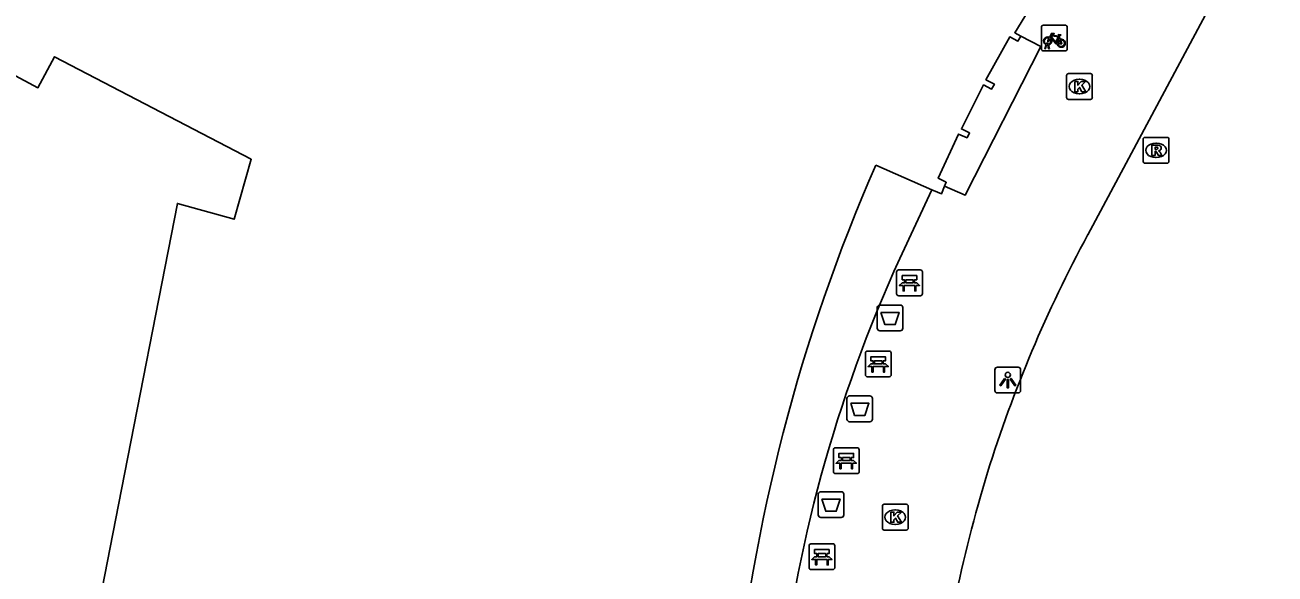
# Model space of a CAD drawing. Extents: x 159265 to 160143, y 383413 to 384319.
# Drawn here: x 160049.81 to 160098.25, y 383785.23 to 383806.52 of the extents above; entities that cross this region are included whole.
import ezdxf

# ---------------------------------------------------------------- set-up
doc = ezdxf.new("R2010")
doc.units = 0
for name, color, linetype in [('IMGEO_Afvalbak', 7, 'Continuous'), ('IMGEO_Bank', 7, 'Continuous'), ('IMGEO_Fietsenrek', 7, 'Continuous'), ('IMGEO_Kolk', 7, 'Continuous'), ('IMGEO_Lichtpunt', 7, 'Continuous'), ('IMGEO_Pand', 7, 'Continuous'), ('IMGEO_Rioolput', 7, 'Continuous'), ('IMGEO_Voetpad_open', 7, 'Continuous')]:
    doc.layers.add(name, color=color, linetype=linetype)

msp = doc.modelspace()

# ---------------------------------------------------------------- linework, layer by layer
at = {"layer": 'IMGEO_Afvalbak'}
for p, q in [((160082.84, 383794.76), (160082.84, 383795.56)), ((160082.84, 383795.56), (160082.84, 383794.76)), ((160082.94, 383795.66), (160083.73, 383795.66)), ((160083.73, 383795.66), (160082.94, 383795.66)), ((160083.83, 383795.56), (160083.83, 383794.76)), ((160083.83, 383794.76), (160083.83, 383795.56)), ((160083.73, 383794.66), (160082.94, 383794.66)), ((160082.94, 383794.66), (160083.73, 383794.66)), ((160081.665, 383791.236), (160081.665, 383792.036)), ((160081.665, 383792.036), (160081.665, 383791.236)), ((160081.765, 383792.136), (160082.555, 383792.136)), ((160082.555, 383792.136), (160081.765, 383792.136)), ((160082.655, 383792.036), (160082.655, 383791.236)), ((160082.655, 383791.236), (160082.655, 383792.036)), ((160082.555, 383791.136), (160081.765, 383791.136)), ((160081.765, 383791.136), (160082.555, 383791.136)), ((160080.552, 383787.521), (160080.552, 383788.321)), ((160080.552, 383788.321), (160080.552, 383787.521)), ((160080.652, 383788.421), (160081.442, 383788.421)), ((160081.442, 383788.421), (160080.652, 383788.421)), ((160081.542, 383788.321), (160081.542, 383787.521)), ((160081.542, 383787.521), (160081.542, 383788.321)), ((160081.442, 383787.421), (160080.652, 383787.421)), ((160080.652, 383787.421), (160081.442, 383787.421))]:
    msp.add_line(p, q, dxfattribs=at)
for points in [[(160082.983, 383795.374), (160083.687, 383795.374), (160083.538, 383794.904), (160083.132, 383794.904), (160082.983, 383795.374)], [(160081.808, 383791.85), (160082.512, 383791.85), (160082.363, 383791.38), (160081.957, 383791.38), (160081.808, 383791.85)], [(160080.695, 383788.135), (160081.399, 383788.135), (160081.25, 383787.665), (160080.844, 383787.665), (160080.695, 383788.135)]]:
    msp.add_lwpolyline(points, dxfattribs=at)
for centre, start, end in [((160082.94, 383795.56), 90, 180), ((160082.94, 383795.56), 90, 180), ((160083.73, 383795.56), 0, 90), ((160083.73, 383795.56), 360, 90), ((160082.94, 383794.76), 180, 270), ((160082.94, 383794.76), 180, 270), ((160083.73, 383794.76), 270, 0), ((160083.73, 383794.76), 270, 0), ((160081.765, 383792.036), 90, 180), ((160081.765, 383792.036), 90, 180), ((160082.555, 383792.036), 0, 90), ((160082.555, 383792.036), 360, 90), ((160081.765, 383791.236), 180, 270), ((160081.765, 383791.236), 180, 270), ((160082.555, 383791.236), 270, 0), ((160082.555, 383791.236), 270, 0), ((160080.652, 383788.321), 90, 180), ((160080.652, 383788.321), 90, 180), ((160081.442, 383788.321), 0, 90), ((160081.442, 383788.321), 360, 90), ((160080.652, 383787.521), 180, 270), ((160080.652, 383787.521), 180, 270), ((160081.442, 383787.521), 270, 0), ((160081.442, 383787.521), 270, 0)]:
    msp.add_arc(centre, 0.1, start, end, dxfattribs=at)
at = {"layer": 'IMGEO_Bank'}
for p, q in [((160083.588, 383796.096), (160083.588, 383796.937)), ((160083.588, 383796.937), (160083.588, 383796.096)), ((160083.663, 383797.021), (160084.504, 383797.021)), ((160084.504, 383797.021), (160083.663, 383797.021)), ((160084.588, 383796.946), (160084.588, 383796.105)), ((160084.588, 383796.105), (160084.588, 383796.946)), ((160084.285, 383796.419), (160083.892, 383796.419)), ((160083.897, 383796.527), (160083.897, 383796.633)), ((160083.941, 383796.633), (160083.941, 383796.527)), ((160084.229, 383796.639), (160083.947, 383796.639)), ((160083.947, 383796.521), (160084.229, 383796.521)), ((160084.235, 383796.527), (160084.235, 383796.633)), ((160084.279, 383796.633), (160084.279, 383796.527)), ((160084.513, 383796.021), (160083.672, 383796.021)), ((160083.672, 383796.021), (160084.513, 383796.021)), ((160082.377, 383792.953), (160082.377, 383793.794)), ((160082.377, 383793.794), (160082.377, 383792.953)), ((160082.452, 383793.878), (160083.293, 383793.878)), ((160083.293, 383793.878), (160082.452, 383793.878)), ((160082.686, 383793.384), (160082.686, 383793.49)), ((160082.73, 383793.49), (160082.73, 383793.384)), ((160083.018, 383793.496), (160082.736, 383793.496)), ((160083.024, 383793.384), (160083.024, 383793.49)), ((160083.068, 383793.49), (160083.068, 383793.384)), ((160083.377, 383793.803), (160083.377, 383792.962)), ((160083.377, 383792.962), (160083.377, 383793.803)), ((160083.074, 383793.276), (160082.681, 383793.276)), ((160082.736, 383793.378), (160083.018, 383793.378)), ((160083.302, 383792.878), (160082.461, 383792.878)), ((160082.461, 383792.878), (160083.302, 383792.878)), ((160081.138, 383789.202), (160081.138, 383790.043)), ((160081.138, 383790.043), (160081.138, 383789.202)), ((160081.213, 383790.127), (160082.054, 383790.127)), ((160082.054, 383790.127), (160081.213, 383790.127)), ((160082.138, 383790.052), (160082.138, 383789.211)), ((160082.138, 383789.211), (160082.138, 383790.052)), ((160081.447, 383789.633), (160081.447, 383789.739)), ((160081.491, 383789.739), (160081.491, 383789.633)), ((160081.779, 383789.745), (160081.497, 383789.745)), ((160081.497, 383789.627), (160081.779, 383789.627)), ((160081.785, 383789.633), (160081.785, 383789.739)), ((160081.829, 383789.739), (160081.829, 383789.633)), ((160082.063, 383789.127), (160081.222, 383789.127)), ((160081.222, 383789.127), (160082.063, 383789.127)), ((160081.835, 383789.525), (160081.442, 383789.525)), ((160080.193, 383785.477), (160080.193, 383786.318)), ((160080.193, 383786.318), (160080.193, 383785.477)), ((160080.268, 383786.402), (160081.109, 383786.402)), ((160081.109, 383786.402), (160080.268, 383786.402)), ((160081.193, 383786.327), (160081.193, 383785.486)), ((160081.193, 383785.486), (160081.193, 383786.327)), ((160080.89, 383785.8), (160080.497, 383785.8)), ((160080.502, 383785.908), (160080.502, 383786.014)), ((160080.546, 383786.014), (160080.546, 383785.908)), ((160080.834, 383786.02), (160080.552, 383786.02)), ((160080.552, 383785.902), (160080.834, 383785.902)), ((160080.84, 383785.908), (160080.84, 383786.014)), ((160080.884, 383786.014), (160080.884, 383785.908)), ((160081.118, 383785.402), (160080.277, 383785.402)), ((160080.277, 383785.402), (160081.118, 383785.402))]:
    msp.add_line(p, q, dxfattribs=at)
for points in [[(160083.835, 383796.419), (160083.693, 383796.419), (160083.805, 383796.521), (160083.891, 383796.521)], [(160083.891, 383796.639), (160083.805, 383796.639), (160083.805, 383796.8), (160084.368, 383796.8), (160084.368, 383796.639), (160084.285, 383796.639)], [(160083.885, 383796.412), (160083.885, 383796.205), (160083.842, 383796.205), (160083.842, 383796.412)], [(160084.285, 383796.521), (160084.368, 383796.521), (160084.48, 383796.419), (160084.341, 383796.419)], [(160084.335, 383796.412), (160084.335, 383796.205), (160084.291, 383796.205), (160084.291, 383796.412)], [(160082.68, 383793.496), (160082.594, 383793.496), (160082.594, 383793.657), (160083.157, 383793.657), (160083.157, 383793.496), (160083.074, 383793.496)], [(160082.624, 383793.276), (160082.482, 383793.276), (160082.594, 383793.378), (160082.68, 383793.378)], [(160082.674, 383793.269), (160082.674, 383793.062), (160082.631, 383793.062), (160082.631, 383793.269)], [(160083.074, 383793.378), (160083.157, 383793.378), (160083.269, 383793.276), (160083.13, 383793.276)], [(160083.124, 383793.269), (160083.124, 383793.062), (160083.08, 383793.062), (160083.08, 383793.269)], [(160081.385, 383789.525), (160081.243, 383789.525), (160081.355, 383789.627), (160081.441, 383789.627)], [(160081.441, 383789.745), (160081.355, 383789.745), (160081.355, 383789.906), (160081.918, 383789.906), (160081.918, 383789.745), (160081.835, 383789.745)], [(160081.835, 383789.627), (160081.918, 383789.627), (160082.03, 383789.525), (160081.891, 383789.525)], [(160081.435, 383789.518), (160081.435, 383789.311), (160081.392, 383789.311), (160081.392, 383789.518)], [(160081.885, 383789.518), (160081.885, 383789.311), (160081.841, 383789.311), (160081.841, 383789.518)], [(160080.496, 383786.02), (160080.41, 383786.02), (160080.41, 383786.181), (160080.973, 383786.181), (160080.973, 383786.02), (160080.89, 383786.02)], [(160080.44, 383785.8), (160080.298, 383785.8), (160080.41, 383785.902), (160080.496, 383785.902)], [(160080.49, 383785.793), (160080.49, 383785.586), (160080.447, 383785.586), (160080.447, 383785.793)], [(160080.89, 383785.902), (160080.973, 383785.902), (160081.085, 383785.8), (160080.946, 383785.8)], [(160080.94, 383785.793), (160080.94, 383785.586), (160080.896, 383785.586), (160080.896, 383785.793)]]:
    msp.add_lwpolyline(points, dxfattribs=at)
for centre, radius, start, end in [((160083.666, 383796.943), 0.0779, 92.4484, 184.2845), ((160083.666, 383796.943), 0.0779, 92.4484, 184.2845), ((160084.51, 383796.943), 0.0779, 2.4484, 94.2845), ((160084.51, 383796.943), 0.0779, 2.4484, 94.2845), ((160083.835, 383796.412), 0.00671, 2.8957, 87.1043), ((160083.892, 383796.412), 0.00671, 92.8957, 177.1043), ((160083.89, 383796.632), 0.00671, 2.8957, 87.1043), ((160083.89, 383796.528), 0.00671, 272.8957, 357.1043), ((160083.947, 383796.632), 0.00671, 92.8957, 177.1043), ((160083.947, 383796.528), 0.00671, 182.8957, 267.1043), ((160084.229, 383796.632), 0.00671, 2.8957, 87.1043), ((160084.229, 383796.528), 0.00671, 272.8957, 357.1043), ((160084.286, 383796.632), 0.00671, 92.8957, 177.1043), ((160084.286, 383796.528), 0.00671, 182.8957, 267.1043), ((160084.284, 383796.412), 0.00671, 2.8957, 87.1043), ((160084.341, 383796.412), 0.00671, 92.8957, 177.1043), ((160083.666, 383796.099), 0.0779, 182.4484, 274.2845), ((160083.666, 383796.099), 0.0779, 182.4484, 274.2845), ((160084.51, 383796.099), 0.0779, 272.4484, 4.2845), ((160084.51, 383796.099), 0.0779, 272.4484, 4.2845), ((160082.455, 383793.8), 0.0779, 92.4484, 184.2845), ((160082.455, 383793.8), 0.0779, 92.4484, 184.2845), ((160082.679, 383793.489), 0.00671, 2.8957, 87.1043), ((160082.736, 383793.489), 0.00671, 92.8957, 177.1043), ((160083.018, 383793.489), 0.00671, 2.8957, 87.1043), ((160083.075, 383793.489), 0.00671, 92.8957, 177.1043), ((160083.299, 383793.8), 0.0779, 2.4484, 94.2845), ((160083.299, 383793.8), 0.0779, 2.4484, 94.2845), ((160082.455, 383792.956), 0.0779, 182.4484, 274.2845), ((160082.455, 383792.956), 0.0779, 182.4484, 274.2845), ((160082.624, 383793.269), 0.00671, 2.8957, 87.1043), ((160082.681, 383793.269), 0.00671, 92.8957, 177.1043), ((160082.679, 383793.385), 0.00671, 272.8957, 357.1043), ((160082.736, 383793.385), 0.00671, 182.8957, 267.1043), ((160083.018, 383793.385), 0.00671, 272.8957, 357.1043), ((160083.075, 383793.385), 0.00671, 182.8957, 267.1043), ((160083.073, 383793.269), 0.00671, 2.8957, 87.1043), ((160083.13, 383793.269), 0.00671, 92.8957, 177.1043), ((160083.299, 383792.956), 0.0779, 272.4484, 4.2845), ((160083.299, 383792.956), 0.0779, 272.4484, 4.2845), ((160081.216, 383790.049), 0.0779, 92.4484, 184.2845), ((160081.216, 383790.049), 0.0779, 92.4484, 184.2845), ((160082.06, 383790.049), 0.0779, 2.4484, 94.2845), ((160082.06, 383790.049), 0.0779, 2.4484, 94.2845), ((160081.44, 383789.738), 0.00671, 2.8957, 87.1043), ((160081.44, 383789.634), 0.00671, 272.8957, 357.1043), ((160081.497, 383789.738), 0.00671, 92.8957, 177.1043), ((160081.497, 383789.634), 0.00671, 182.8957, 267.1043), ((160081.779, 383789.738), 0.00671, 2.8957, 87.1043), ((160081.779, 383789.634), 0.00671, 272.8957, 357.1043), ((160081.836, 383789.738), 0.00671, 92.8957, 177.1043), ((160081.836, 383789.634), 0.00671, 182.8957, 267.1043), ((160081.216, 383789.205), 0.0779, 182.4484, 274.2845), ((160081.216, 383789.205), 0.0779, 182.4484, 274.2845), ((160081.385, 383789.518), 0.00671, 2.8957, 87.1043), ((160081.442, 383789.518), 0.00671, 92.8957, 177.1043), ((160081.834, 383789.518), 0.00671, 2.8957, 87.1043), ((160081.891, 383789.518), 0.00671, 92.8957, 177.1043), ((160082.06, 383789.205), 0.0779, 272.4484, 4.2845), ((160082.06, 383789.205), 0.0779, 272.4484, 4.2845), ((160080.271, 383786.324), 0.0779, 92.4484, 184.2845), ((160080.271, 383786.324), 0.0779, 92.4484, 184.2845), ((160081.115, 383786.324), 0.0779, 2.4484, 94.2845), ((160081.115, 383786.324), 0.0779, 2.4484, 94.2845), ((160080.44, 383785.793), 0.00671, 2.8957, 87.1043), ((160080.497, 383785.793), 0.00671, 92.8957, 177.1043), ((160080.495, 383786.013), 0.00671, 2.8957, 87.1043), ((160080.495, 383785.909), 0.00671, 272.8957, 357.1043), ((160080.552, 383786.013), 0.00671, 92.8957, 177.1043), ((160080.552, 383785.909), 0.00671, 182.8957, 267.1043), ((160080.834, 383786.013), 0.00671, 2.8957, 87.1043), ((160080.834, 383785.909), 0.00671, 272.8957, 357.1043), ((160080.891, 383786.013), 0.00671, 92.8957, 177.1043), ((160080.891, 383785.909), 0.00671, 182.8957, 267.1043), ((160080.889, 383785.793), 0.00671, 2.8957, 87.1043), ((160080.946, 383785.793), 0.00671, 92.8957, 177.1043), ((160080.271, 383785.48), 0.0779, 182.4484, 274.2845), ((160080.271, 383785.48), 0.0779, 182.4484, 274.2845), ((160081.115, 383785.48), 0.0779, 272.4484, 4.2845), ((160081.115, 383785.48), 0.0779, 272.4484, 4.2845)]:
    msp.add_arc(centre, radius, start, end, dxfattribs=at)
at = {"layer": 'IMGEO_Fietsenrek'}
for p, q in [((160089.276, 383806.512), (160090.117, 383806.512)), ((160090.117, 383806.512), (160089.276, 383806.512)), ((160089.201, 383805.587), (160089.201, 383806.428)), ((160089.201, 383806.428), (160089.201, 383805.587)), ((160089.888, 383806.061), (160089.924, 383805.966)), ((160090.201, 383806.437), (160090.201, 383805.596)), ((160090.201, 383805.596), (160090.201, 383806.437)), ((160089.328, 383805.596), (160089.367, 383805.756)), ((160089.362, 383805.596), (160089.328, 383805.596)), ((160089.397, 383805.744), (160089.362, 383805.596)), ((160089.439, 383805.768), (160089.438, 383805.772)), ((160089.48, 383805.596), (160089.446, 383805.738)), ((160089.47, 383805.779), (160089.471, 383805.772)), ((160089.478, 383805.742), (160089.513, 383805.596)), ((160089.513, 383805.596), (160089.48, 383805.596)), ((160090.126, 383805.512), (160089.285, 383805.512)), ((160089.285, 383805.512), (160090.126, 383805.512))]:
    msp.add_line(p, q, dxfattribs=at)
for points in [[(160089.514, 383806.038), (160089.609, 383806.202), (160089.695, 383806.188), (160089.697, 383806.179), (160089.641, 383806.168), (160089.614, 383806.123), (160089.87, 383806.082)], [(160089.81, 383805.794), (160089.76, 383805.794), (160089.569, 383806.045), (160089.55, 383806.013)], [(160089.857, 383806.057), (160089.6, 383806.098), (160089.583, 383806.069), (160089.75, 383805.849), (160089.857, 383806.057)], [(160089.905, 383805.959), (160089.875, 383806.036), (160089.766, 383805.818), (160089.809, 383805.818)], [(160089.87, 383806.082), (160089.895, 383806.131), (160089.889, 383806.135), (160089.866, 383806.139), (160089.854, 383806.146), (160089.853, 383806.149), (160089.855, 383806.154), (160089.95, 383806.139), (160089.952, 383806.129), (160089.942, 383806.116), (160089.93, 383806.11), (160089.916, 383806.116), (160089.888, 383806.061)], [(160089.535, 383805.986), (160089.483, 383805.896), (160089.443, 383805.871), (160089.444, 383805.918), (160089.499, 383806.012)], [(160089.839, 383805.818), (160089.959, 383805.817), (160089.915, 383805.931)], [(160089.935, 383805.938), (160089.99, 383805.793), (160089.84, 383805.793)]]:
    msp.add_lwpolyline(points, dxfattribs=at)
for centre, radius, start, end in [((160089.279, 383806.434), 0.0779, 92.4484, 184.2845), ((160089.279, 383806.434), 0.0779, 92.4484, 184.2845), ((160090.123, 383806.434), 0.0779, 2.4484, 94.2845), ((160090.123, 383806.434), 0.0779, 2.4484, 94.2845), ((160089.441, 383805.897), 0.159, 62.6766, 242.1369), ((160089.441, 383805.897), 0.129, 63.3192, 238.903), ((160089.279, 383805.59), 0.0779, 182.4484, 274.2845), ((160089.279, 383805.59), 0.0779, 182.4484, 274.2845), ((160089.421, 383805.768), 0.0499, 12.8025, 158.6934), ((160089.441, 383805.897), 0.159, 253.9967, 271.7867), ((160089.421, 383805.768), 0.0174, 12.8025, 163.4502), ((160089.441, 383805.897), 0.129, 253.415, 269.0204), ((160089.441, 383805.897), 0.129, 283.6043, 43.4302), ((160089.441, 383805.897), 0.159, 283.5766, 46.6042), ((160089.968, 383805.813), 0.159, 113.3408, 178.3217), ((160089.968, 383805.813), 0.159, 187.0065, 105.7708), ((160089.968, 383805.813), 0.129, 113.923, 177.9556), ((160089.968, 383805.813), 0.129, 188.6715, 104.5883), ((160090.123, 383805.59), 0.0779, 272.4484, 4.2845), ((160090.123, 383805.59), 0.0779, 272.4484, 4.2845)]:
    msp.add_arc(centre, radius, start, end, dxfattribs=at)
at = {"layer": 'IMGEO_Kolk'}
for p, q in [((160090.248, 383804.633), (160091.1, 383804.633)), ((160090.173, 383803.707), (160090.173, 383804.559)), ((160090.661, 383804.413), (160090.686, 383804.413)), ((160091.174, 383804.559), (160091.174, 383803.707)), ((160091.1, 383803.633), (160090.248, 383803.633)), ((160090.684, 383803.853), (160090.659, 383803.853)), ((160083.037, 383787.009), (160083.037, 383787.861)), ((160083.112, 383787.935), (160083.964, 383787.935)), ((160083.525, 383787.715), (160083.55, 383787.715)), ((160084.038, 383787.861), (160084.038, 383787.009)), ((160083.548, 383787.155), (160083.523, 383787.155)), ((160083.964, 383786.935), (160083.112, 383786.935))]:
    msp.add_line(p, q, dxfattribs=at)
for points in [[(160090.248, 383804.633), (160091.1, 383804.633)], [(160090.173, 383803.707), (160090.173, 383804.559)], [(160090.494, 383804.333), (160090.617, 383804.333), (160090.617, 383804.182), (160090.747, 383804.333), (160090.911, 383804.333), (160090.765, 383804.182), (160090.918, 383803.933), (160090.766, 383803.933), (160090.681, 383804.097), (160090.617, 383804.03), (160090.617, 383803.933), (160090.494, 383803.933), (160090.494, 383804.333)], [(160091.174, 383804.559), (160091.174, 383803.707)], [(160091.1, 383803.633), (160090.248, 383803.633)], [(160083.037, 383787.009), (160083.037, 383787.861)], [(160083.112, 383787.935), (160083.964, 383787.935)], [(160083.358, 383787.635), (160083.481, 383787.635), (160083.481, 383787.484), (160083.611, 383787.635), (160083.775, 383787.635), (160083.629, 383787.484), (160083.782, 383787.235), (160083.63, 383787.235), (160083.545, 383787.399), (160083.481, 383787.332), (160083.481, 383787.235), (160083.358, 383787.235), (160083.358, 383787.635)], [(160084.038, 383787.861), (160084.038, 383787.009)], [(160083.964, 383786.935), (160083.112, 383786.935)]]:
    msp.add_lwpolyline(points, dxfattribs=at)
for centre, start, end in [((160090.25, 383804.557), 91.552, 178.448), ((160090.25, 383804.557), 91.552, 178.448), ((160091.098, 383804.557), 1.552, 88.448), ((160091.098, 383804.557), 1.552, 88.448), ((160090.25, 383803.709), 181.552, 268.448), ((160090.25, 383803.709), 181.552, 268.448), ((160091.098, 383803.709), 271.552, 358.448), ((160091.098, 383803.709), 271.552, 358.448), ((160083.114, 383787.859), 91.552, 178.448), ((160083.114, 383787.859), 91.552, 178.448), ((160083.962, 383787.859), 1.552, 88.448), ((160083.962, 383787.859), 1.552, 88.448), ((160083.114, 383787.011), 181.552, 268.448), ((160083.114, 383787.011), 181.552, 268.448), ((160083.962, 383787.011), 271.552, 358.448), ((160083.962, 383787.011), 271.552, 358.448)]:
    msp.add_arc(centre, 0.0765, start, end, dxfattribs=at)
for centre, major_axis, ratio, start_param, end_param in [((160090.66, 383804.133), (-0.387, 0.002), 0.722429, 4.712389, 7.853982), ((160090.685, 383804.133), (-0.39, 0.002), 0.717154, 1.570796, 4.712389), ((160083.524, 383787.435), (-0.387, 0.002), 0.722429, 4.712389, 7.853982), ((160083.549, 383787.435), (-0.39, 0.002), 0.717154, 1.570796, 4.712389)]:
    msp.add_ellipse(centre, major_axis=major_axis, ratio=ratio, start_param=start_param, end_param=end_param, dxfattribs=at)
at = {"layer": 'IMGEO_Lichtpunt'}
for p, q in [((160087.399, 383793.154), (160087.399, 383792.347)), ((160087.399, 383793.154), (160087.399, 383792.347)), ((160088.301, 383793.249), (160087.493, 383793.249)), ((160088.301, 383793.249), (160087.493, 383793.249)), ((160088.395, 383792.347), (160088.395, 383793.154)), ((160088.395, 383792.347), (160088.395, 383793.154)), ((160087.493, 383792.253), (160088.301, 383792.253)), ((160087.493, 383792.253), (160088.301, 383792.253))]:
    msp.add_line(p, q, dxfattribs=at)
for points in [[(160087.773, 383792.818), (160087.812, 383792.79), (160087.624, 383792.528), (160087.586, 383792.555), (160087.773, 383792.818)], [(160087.875, 383792.77), (160087.922, 383792.77), (160087.922, 383792.448), (160087.875, 383792.448), (160087.875, 383792.77)], [(160087.985, 383792.79), (160088.023, 383792.817), (160088.21, 383792.555), (160088.171, 383792.527), (160087.985, 383792.79)]]:
    msp.add_lwpolyline(points, dxfattribs=at)
msp.add_circle((160087.898, 383792.952), 0.0994, dxfattribs=at)
for centre, start, end in [((160087.493, 383793.154), 90, 180), ((160087.493, 383793.154), 90, 180), ((160088.301, 383793.154), 0, 90), ((160088.301, 383793.154), 0, 90), ((160087.493, 383792.347), 180, 270), ((160087.493, 383792.347), 180, 270), ((160088.301, 383792.347), 270, 0), ((160088.301, 383792.347), 270, 360)]:
    msp.add_arc(centre, 0.0946, start, end, dxfattribs=at)
at = {"layer": 'IMGEO_Pand'}
for points in [[(159992.595, 383835.195), (160000.022, 383831.198), (160027.491, 383816.416), (160026.227, 383813.961), (160033.144, 383810.211), (160034.472, 383812.599), (160050.306, 383804.086), (160050.952, 383805.291), (160058.577, 383801.316), (160057.915, 383798.988), (160055.712, 383799.6), (160053.434, 383787.918), (160052.477, 383783.01), (160054.744, 383782.801), (160054.452, 383777.987), (160054.152, 383772.996), (160054.726, 383772.953), (160054.726, 383772.646), (160059.099, 383772.648), (160059.647, 383769.609)], [(160089.864, 383808.996), (160088.165, 383806.216), (160088.403, 383806.09)], [(160088.403, 383806.09), (160088.292, 383805.893), (160087.973, 383806.054), (160087.047, 383804.393), (160087.381, 383804.221), (160087.272, 383804.037), (160086.959, 383804.194), (160086.103, 383802.491), (160086.415, 383802.334), (160086.318, 383802.144), (160085.991, 383802.29), (160085.205, 383800.58), (160085.514, 383800.424), (160085.441, 383800.265)], [(160084.957, 383800.131), (160082.787, 383801.089)], [(160085.441, 383800.265), (160085.322, 383799.969), (160085.017, 383800.104), (160084.957, 383800.131)]]:
    msp.add_lwpolyline(points, dxfattribs=at)
msp.add_arc((160145.465, 383773.572), 68.453, 156.29731, 174.70227, dxfattribs=at)
at = {"layer": 'IMGEO_Rioolput'}
for p, q in [((160093.218, 383802.16), (160094.07, 383802.16)), ((160093.143, 383801.234), (160093.143, 383802.086)), ((160093.631, 383801.94), (160093.656, 383801.94)), ((160094.144, 383802.086), (160094.144, 383801.234)), ((160093.654, 383801.38), (160093.629, 383801.38)), ((160094.07, 383801.16), (160093.218, 383801.16))]:
    msp.add_line(p, q, dxfattribs=at)
for points in [[(160093.218, 383802.16), (160094.07, 383802.16)], [(160093.143, 383801.234), (160093.143, 383802.086)], [(160093.732, 383801.858), (160093.48, 383801.86), (160093.48, 383801.46)], [(160093.658, 383801.779), (160093.604, 383801.779), (160093.604, 383801.698)], [(160093.604, 383801.698), (160093.656, 383801.698)], [(160094.144, 383802.086), (160094.144, 383801.234)], [(160093.48, 383801.46), (160093.604, 383801.46), (160093.604, 383801.622), (160093.615, 383801.622)], [(160093.662, 383801.593), (160093.733, 383801.46), (160093.873, 383801.46), (160093.808, 383801.586)], [(160094.07, 383801.16), (160093.218, 383801.16)]]:
    msp.add_lwpolyline(points, dxfattribs=at)
for centre, radius, start, end in [((160093.22, 383802.084), 0.0765, 91.552, 178.448), ((160093.22, 383802.084), 0.0765, 91.552, 178.448), ((160094.068, 383802.084), 0.0765, 1.552, 88.448), ((160094.068, 383802.084), 0.0765, 1.552, 88.448), ((160093.64, 383801.887), 0.19, 274.7715, 282.9687), ((160093.664, 383801.683), 0.0964, 77.0061, 93.1865), ((160093.678, 383801.74), 0.0378, 276.6634, 79.6772), ((160093.731, 383801.748), 0.109, 350.3612, 89.416), ((160093.729, 383801.748), 0.112, 277.5842, 350.9817), ((160093.22, 383801.236), 0.0765, 181.552, 268.448), ((160093.22, 383801.236), 0.0765, 181.552, 268.448), ((160093.614, 383801.569), 0.0533, 26.0293, 88.6989), ((160093.713, 383801.533), 0.108, 29.5134, 73.7905), ((160094.068, 383801.236), 0.0765, 271.552, 358.448), ((160094.068, 383801.236), 0.0765, 271.552, 358.448)]:
    msp.add_arc(centre, radius, start, end, dxfattribs=at)
for centre, major_axis, ratio, start_param, end_param in [((160093.63, 383801.66), (-0.387, 0.002), 0.722429, 4.712389, 7.853982), ((160093.655, 383801.66), (-0.39, 0.002), 0.717154, 1.570796, 4.712389)]:
    msp.add_ellipse(centre, major_axis=major_axis, ratio=ratio, start_param=start_param, end_param=end_param, dxfattribs=at)
at = {"layer": 'IMGEO_Voetpad_open'}
for points in [[(160091.002, 383798.389), (160100.219, 383815.647)], [(160088.403, 383806.09), (160089.181, 383805.686), (160086.246, 383799.927), (160085.441, 383800.265)], [(160084.957, 383800.131), (160083.718, 383797.465)]]:
    msp.add_lwpolyline(points, dxfattribs=at)
for centre, radius, start, end in [((160136.131, 383773.929), 51.331, 151.5415, 162.7317), ((160133.803, 383774.542), 55.082, 155.4071, 174.0212), ((160140.187, 383772.971), 55.49, 163.0312, 173.7689)]:
    msp.add_arc(centre, radius, start, end, dxfattribs=at)

doc.saveas('drawing.dxf')
